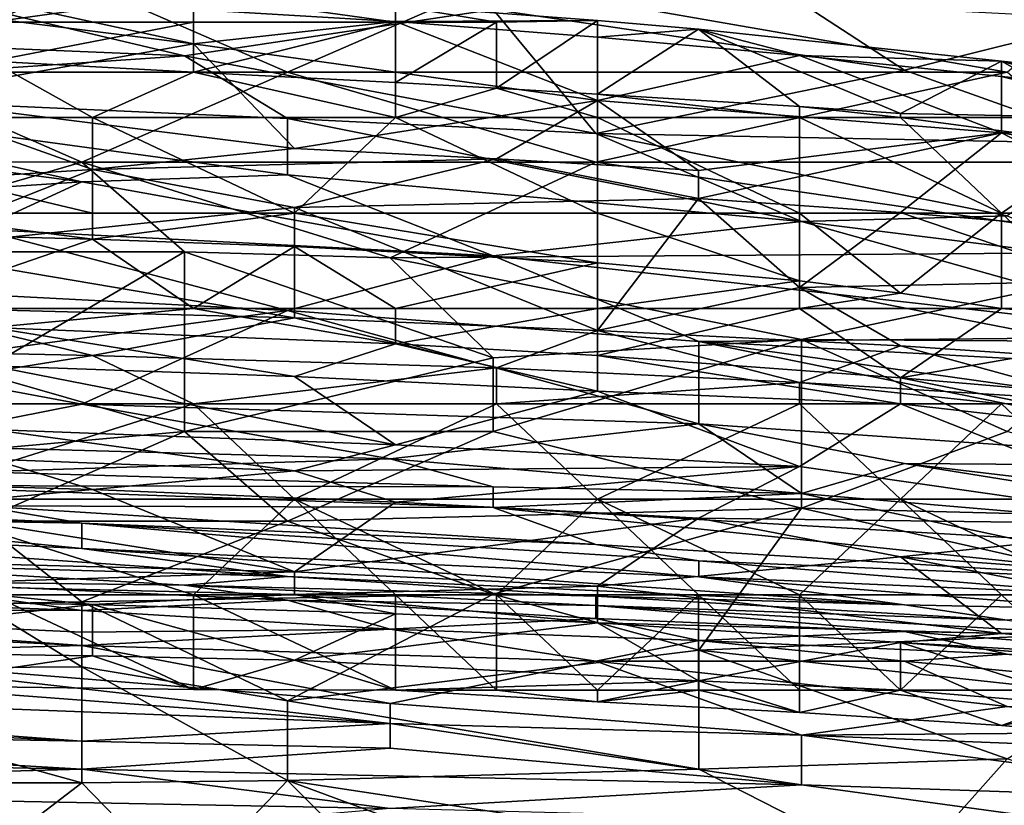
# Model space of a CAD drawing. Extents: x -161 to 11, y -10 to 160.
# Tile 345 of 499: x 0.6954 to 0.7382, y 0.2734 to 0.3076. Entities that reach past the tile are written whole.
import ezdxf

# ---------------------------------------------------------------- set-up
doc = ezdxf.new("R2010")
doc.units = 0
doc.header["$MEASUREMENT"] = 0
doc.layers.get('0').update_dxf_attribs({"linetype": 'CONTINUOUS'})

msp = doc.modelspace()

# ---------------------------------------------------------------- linework, layer by layer
for points in [[(0.698048, 0.309193, 0.740936), (0.684635, 0.313099, 0.742706), (0.689106, 0.305287, 0.73921)], [(0.680164, 0.306925, 0.522269), (0.680164, 0.311291, 0.5418), (0.702519, 0.30599, 0.522269)], [(0.702519, 0.30599, 0.522269), (0.680164, 0.311291, 0.5418), (0.715932, 0.308006, 0.533987)], [(0.689106, 0.305287, 0.73921), (0.70699, 0.305287, 0.738705), (0.698048, 0.309193, 0.740936)], [(0.702912, 0.308698, 0.221806), (0.694132, 0.307462, 0.219057), (0.689743, 0.309276, 0.221806)], [(0.70699, 0.305287, 0.738705), (0.715932, 0.309193, 0.740303), (0.698048, 0.309193, 0.740936)], [(0.70699, 0.305287, 0.738705), (0.738287, 0.305287, 0.737339), (0.715932, 0.309193, 0.740303)], [(0.715932, 0.309193, 0.740303), (0.738287, 0.305287, 0.737339), (0.742758, 0.309193, 0.739099)], [(0.702912, 0.306518, 0.22932), (0.685353, 0.308738, 0.225563), (0.689743, 0.304173, 0.236834)], [(0.685353, 0.308738, 0.225563), (0.702912, 0.306518, 0.22932), (0.694132, 0.308411, 0.225563)], [(0.694132, 0.307462, 0.219057), (0.702912, 0.308698, 0.221806), (0.702912, 0.307462, 0.219637)], [(0.702912, 0.308698, 0.221806), (0.711691, 0.308191, 0.221806), (0.711691, 0.307462, 0.220423)], [(0.702912, 0.307462, 0.219637), (0.702912, 0.308698, 0.221806), (0.711691, 0.307462, 0.220423)], [(0.702912, 0.306518, 0.22932), (0.702912, 0.308018, 0.225563), (0.694132, 0.308411, 0.225563)], [(0.715932, 0.308006, 0.533987), (0.729345, 0.308285, 0.537894), (0.733816, 0.305374, 0.526175)], [(0.729345, 0.308285, 0.537894), (0.742758, 0.307604, 0.537894), (0.733816, 0.305374, 0.526175)], [(0.715932, 0.308006, 0.533987), (0.720403, 0.302622, 0.51055), (0.702519, 0.30599, 0.522269)], [(0.711691, 0.307492, 0.225563), (0.711691, 0.308191, 0.221806), (0.702912, 0.308018, 0.225563)], [(0.702912, 0.308018, 0.225563), (0.702912, 0.306518, 0.22932), (0.711691, 0.307492, 0.225563)], [(0.711691, 0.308191, 0.221806), (0.711691, 0.307492, 0.225563), (0.72047, 0.307534, 0.221806)], [(0.716081, 0.307462, 0.220999), (0.711691, 0.308191, 0.221806), (0.72047, 0.307534, 0.221806)], [(0.716081, 0.307462, 0.220999), (0.711691, 0.307462, 0.220423), (0.711691, 0.308191, 0.221806)], [(0.715932, 0.308006, 0.533987), (0.733816, 0.305374, 0.526175), (0.720403, 0.302622, 0.51055)], [(0.702912, 0.307462, 0.219637), (0.694132, 0.305765, 0.218049), (0.694132, 0.307462, 0.219057)], [(0.702912, 0.307462, 0.219637), (0.702912, 0.30528, 0.218049), (0.694132, 0.305765, 0.218049)], [(0.711691, 0.307492, 0.225563), (0.702912, 0.306518, 0.22932), (0.72047, 0.304061, 0.233077)], [(0.711691, 0.307462, 0.220423), (0.702912, 0.30528, 0.218049), (0.702912, 0.307462, 0.219637)], [(0.711691, 0.307462, 0.220423), (0.711691, 0.304832, 0.218049), (0.702912, 0.30528, 0.218049)], [(0.711691, 0.307492, 0.225563), (0.72047, 0.306807, 0.225563), (0.72047, 0.307534, 0.221806)], [(0.711691, 0.307492, 0.225563), (0.72047, 0.304061, 0.233077), (0.72047, 0.306807, 0.225563)], [(0.711691, 0.304832, 0.218049), (0.711691, 0.307462, 0.220423), (0.716081, 0.307462, 0.220999)], [(0.711691, 0.304832, 0.218049), (0.716081, 0.307462, 0.220999), (0.716081, 0.304592, 0.218049)], [(0.716081, 0.307462, 0.220999), (0.72047, 0.307534, 0.221806), (0.716081, 0.304592, 0.218049)], [(0.716081, 0.304592, 0.218049), (0.72047, 0.307534, 0.221806), (0.72047, 0.304332, 0.218049)], [(0.72486, 0.307152, 0.221806), (0.72047, 0.307534, 0.221806), (0.72047, 0.306807, 0.225563)], [(0.72047, 0.307534, 0.221806), (0.72486, 0.307152, 0.221806), (0.72047, 0.304332, 0.218049)], [(0.742758, 0.307604, 0.537894), (0.742758, 0.302181, 0.514456), (0.733816, 0.305374, 0.526175)], [(0.72047, 0.304332, 0.218049), (0.72486, 0.307152, 0.221806), (0.72925, 0.303794, 0.218049)], [(0.72486, 0.307152, 0.221806), (0.72047, 0.306807, 0.225563), (0.72925, 0.306015, 0.225563)], [(0.738029, 0.305768, 0.221806), (0.72486, 0.307152, 0.221806), (0.72925, 0.306015, 0.225563)], [(0.733639, 0.303487, 0.218049), (0.72486, 0.307152, 0.221806), (0.738029, 0.305768, 0.221806)], [(0.72925, 0.303794, 0.218049), (0.72486, 0.307152, 0.221806), (0.733639, 0.303487, 0.218049)], [(0.680164, 0.304477, 0.51055), (0.680164, 0.306925, 0.522269), (0.702519, 0.30599, 0.522269)], [(0.707301, 0.301973, 0.240592), (0.702912, 0.306518, 0.22932), (0.689743, 0.304173, 0.236834)], [(0.702912, 0.306518, 0.22932), (0.707301, 0.301973, 0.240592), (0.72047, 0.304061, 0.233077)], [(0.72925, 0.306015, 0.225563), (0.72047, 0.306807, 0.225563), (0.72047, 0.304061, 0.233077)], [(0.680164, 0.304477, 0.51055), (0.702519, 0.30599, 0.522269), (0.70699, 0.303274, 0.51055)], [(0.694132, 0.305765, 0.218049), (0.698522, 0.303311, 0.217336), (0.680963, 0.303311, 0.217259)], [(0.694132, 0.305765, 0.218049), (0.702912, 0.30528, 0.218049), (0.698522, 0.303311, 0.217336)], [(0.720403, 0.302622, 0.51055), (0.70699, 0.303274, 0.51055), (0.702519, 0.30599, 0.522269)], [(0.738029, 0.302643, 0.233077), (0.72925, 0.306015, 0.225563), (0.72047, 0.304061, 0.233077)], [(0.738029, 0.302643, 0.233077), (0.738029, 0.305104, 0.225563), (0.72925, 0.306015, 0.225563)], [(0.72925, 0.306015, 0.225563), (0.738029, 0.305104, 0.225563), (0.738029, 0.305768, 0.221806)], [(0.742419, 0.303311, 0.218619), (0.733639, 0.303487, 0.218049), (0.738029, 0.305768, 0.221806)], [(0.746808, 0.304194, 0.225563), (0.746808, 0.304786, 0.221806), (0.738029, 0.305768, 0.221806)], [(0.738029, 0.305768, 0.221806), (0.746808, 0.304786, 0.221806), (0.746808, 0.303311, 0.219225)], [(0.742419, 0.303311, 0.218619), (0.738029, 0.305768, 0.221806), (0.746808, 0.303311, 0.219225)], [(0.738029, 0.305768, 0.221806), (0.738029, 0.305104, 0.225563), (0.746808, 0.304194, 0.225563)], [(0.698048, 0.30138, 0.736676), (0.689106, 0.305287, 0.73921), (0.671221, 0.301448, 0.737112)], [(0.698048, 0.30138, 0.736676), (0.70699, 0.305287, 0.738705), (0.689106, 0.305287, 0.73921)], [(0.720403, 0.30138, 0.735877), (0.70699, 0.305287, 0.738705), (0.698048, 0.30138, 0.736676)], [(0.698522, 0.303311, 0.217336), (0.702912, 0.30528, 0.218049), (0.711691, 0.303311, 0.217409)], [(0.702912, 0.30528, 0.218049), (0.711691, 0.304832, 0.218049), (0.711691, 0.303311, 0.217409)], [(0.738287, 0.305287, 0.737339), (0.70699, 0.305287, 0.738705), (0.720403, 0.30138, 0.735877)], [(0.733816, 0.305374, 0.526175), (0.742758, 0.302181, 0.514456), (0.720403, 0.302622, 0.51055)], [(0.742758, 0.30138, 0.734709), (0.738287, 0.305287, 0.737339), (0.720403, 0.30138, 0.735877)], [(0.711691, 0.303311, 0.217409), (0.711691, 0.304832, 0.218049), (0.716081, 0.304592, 0.218049)], [(0.738029, 0.305104, 0.225563), (0.746808, 0.302942, 0.22932), (0.746808, 0.304194, 0.225563)], [(0.738029, 0.305104, 0.225563), (0.738029, 0.302643, 0.233077), (0.746808, 0.302942, 0.22932)], [(0.671221, 0.304034, 0.506644), (0.680164, 0.304477, 0.51055), (0.698048, 0.300511, 0.494925)], [(0.70699, 0.303274, 0.51055), (0.70699, 0.300826, 0.498831), (0.680164, 0.304477, 0.51055)], [(0.70699, 0.300826, 0.498831), (0.698048, 0.300511, 0.494925), (0.680164, 0.304477, 0.51055)], [(0.716081, 0.304592, 0.218049), (0.72047, 0.303311, 0.217522), (0.711691, 0.303311, 0.217409)], [(0.716081, 0.304592, 0.218049), (0.72047, 0.304332, 0.218049), (0.72047, 0.303311, 0.217522)], [(0.684635, 0.299633, 0.487112), (0.671221, 0.304034, 0.506644), (0.698048, 0.300511, 0.494925)], [(0.698522, 0.301061, 0.244349), (0.689743, 0.304173, 0.236834), (0.685353, 0.300218, 0.248106)], [(0.689743, 0.304173, 0.236834), (0.698522, 0.301061, 0.244349), (0.707301, 0.301973, 0.240592)], [(0.716081, 0.301514, 0.240592), (0.72047, 0.304061, 0.233077), (0.707301, 0.301973, 0.240592)], [(0.716081, 0.301514, 0.240592), (0.72486, 0.301014, 0.240592), (0.72047, 0.304061, 0.233077)], [(0.72925, 0.303794, 0.218049), (0.72925, 0.303311, 0.217744), (0.72047, 0.304332, 0.218049)], [(0.72047, 0.303311, 0.217522), (0.72047, 0.304332, 0.218049), (0.72925, 0.303311, 0.217744)], [(0.72047, 0.304061, 0.233077), (0.72486, 0.301014, 0.240592), (0.738029, 0.302643, 0.233077)], [(0.733639, 0.303487, 0.218049), (0.733639, 0.303311, 0.217926), (0.72925, 0.303794, 0.218049)], [(0.733639, 0.303311, 0.217926), (0.72925, 0.303311, 0.217744), (0.72925, 0.303794, 0.218049)], [(0.680963, 0.303311, 0.217259), (0.698522, 0.303311, 0.217336), (0.698522, 0.299161, 0.217509)], [(0.689743, 0.299161, 0.217579), (0.680963, 0.303311, 0.217259), (0.698522, 0.299161, 0.217509)], [(0.711691, 0.303311, 0.217409), (0.707301, 0.299161, 0.217432), (0.698522, 0.303311, 0.217336)], [(0.707301, 0.299161, 0.217432), (0.698522, 0.299161, 0.217509), (0.698522, 0.303311, 0.217336)], [(0.70699, 0.303274, 0.51055), (0.720403, 0.302622, 0.51055), (0.729345, 0.29879, 0.494925)], [(0.70699, 0.300826, 0.498831), (0.70699, 0.303274, 0.51055), (0.729345, 0.29879, 0.494925)], [(0.707301, 0.299161, 0.217432), (0.711691, 0.303311, 0.217409), (0.72047, 0.299161, 0.217309)], [(0.711691, 0.303311, 0.217409), (0.72047, 0.303311, 0.217522), (0.72047, 0.299161, 0.217309)], [(0.72925, 0.303311, 0.217744), (0.72925, 0.299161, 0.21724), (0.72047, 0.303311, 0.217522)], [(0.72925, 0.299161, 0.21724), (0.72047, 0.299161, 0.217309), (0.72047, 0.303311, 0.217522)], [(0.72925, 0.303311, 0.217744), (0.733639, 0.303311, 0.217926), (0.738029, 0.299161, 0.21724)], [(0.738029, 0.299161, 0.21724), (0.72925, 0.299161, 0.21724), (0.72925, 0.303311, 0.217744)], [(0.733639, 0.303311, 0.217926), (0.733639, 0.303487, 0.218049), (0.742419, 0.303311, 0.218619)], [(0.742419, 0.303311, 0.218619), (0.742419, 0.302162, 0.218049), (0.733639, 0.303311, 0.217926)], [(0.733639, 0.303311, 0.217926), (0.742419, 0.302162, 0.218049), (0.738029, 0.299161, 0.21724)], [(0.746808, 0.302942, 0.22932), (0.738029, 0.302643, 0.233077), (0.755588, 0.299649, 0.236834)], [(0.720403, 0.302622, 0.51055), (0.742758, 0.302181, 0.514456), (0.738287, 0.299044, 0.498831)], [(0.729345, 0.29879, 0.494925), (0.720403, 0.302622, 0.51055), (0.738287, 0.299044, 0.498831)], [(0.72486, 0.29979, 0.244349), (0.733639, 0.299184, 0.244349), (0.738029, 0.302643, 0.233077)], [(0.738029, 0.302643, 0.233077), (0.72486, 0.301014, 0.240592), (0.72486, 0.29979, 0.244349)], [(0.746808, 0.298078, 0.244349), (0.738029, 0.302643, 0.233077), (0.733639, 0.299184, 0.244349)], [(0.755588, 0.299649, 0.236834), (0.738029, 0.302643, 0.233077), (0.746808, 0.298078, 0.244349)], [(0.707301, 0.301973, 0.240592), (0.698522, 0.301061, 0.244349), (0.716081, 0.301514, 0.240592)], [(0.738029, 0.299161, 0.21724), (0.742419, 0.302162, 0.218049), (0.742419, 0.299161, 0.217248)], [(0.684635, 0.297474, 0.73405), (0.698048, 0.30138, 0.736676), (0.671221, 0.301448, 0.737112)], [(0.702519, 0.297474, 0.733717), (0.698048, 0.30138, 0.736676), (0.684635, 0.297474, 0.73405)], [(0.711461, 0.297207, 0.733206), (0.720403, 0.30138, 0.735877), (0.698048, 0.30138, 0.736676)], [(0.698048, 0.30138, 0.736676), (0.702519, 0.297474, 0.733717), (0.711461, 0.297207, 0.733206)], [(0.716081, 0.301514, 0.240592), (0.698522, 0.301061, 0.244349), (0.707301, 0.299404, 0.248106)], [(0.716081, 0.301514, 0.240592), (0.707301, 0.299404, 0.248106), (0.72486, 0.29979, 0.244349)], [(0.747229, 0.297474, 0.731668), (0.720403, 0.30138, 0.735877), (0.711461, 0.297207, 0.733206)], [(0.72486, 0.29979, 0.244349), (0.72486, 0.301014, 0.240592), (0.716081, 0.301514, 0.240592)], [(0.747229, 0.297474, 0.731668), (0.742758, 0.30138, 0.734709), (0.720403, 0.30138, 0.735877)], [(0.685353, 0.300218, 0.248106), (0.689743, 0.29758, 0.25562), (0.698522, 0.301061, 0.244349)], [(0.707301, 0.299404, 0.248106), (0.698522, 0.301061, 0.244349), (0.689743, 0.29758, 0.25562)], [(0.698048, 0.300511, 0.494925), (0.693577, 0.298459, 0.483206), (0.684635, 0.299633, 0.487112)], [(0.693577, 0.298459, 0.483206), (0.698048, 0.300511, 0.494925), (0.715932, 0.297304, 0.483206)], [(0.698048, 0.300511, 0.494925), (0.70699, 0.300826, 0.498831), (0.715932, 0.297304, 0.483206)], [(0.729345, 0.29879, 0.494925), (0.715932, 0.297304, 0.483206), (0.70699, 0.300826, 0.498831)], [(0.707301, 0.299404, 0.248106), (0.72047, 0.294057, 0.263134), (0.72486, 0.29979, 0.244349)], [(0.72047, 0.294057, 0.263134), (0.72925, 0.295924, 0.25562), (0.72486, 0.29979, 0.244349)], [(0.72486, 0.29979, 0.244349), (0.72925, 0.295924, 0.25562), (0.733639, 0.299184, 0.244349)], [(0.689743, 0.29758, 0.25562), (0.707301, 0.2946, 0.263134), (0.707301, 0.299404, 0.248106)], [(0.707301, 0.2946, 0.263134), (0.72047, 0.294057, 0.263134), (0.707301, 0.299404, 0.248106)], [(0.698522, 0.299161, 0.217509), (0.698522, 0.298031, 0.218049), (0.689743, 0.299161, 0.217579)], [(0.698522, 0.298031, 0.218049), (0.689743, 0.298259, 0.218049), (0.689743, 0.299161, 0.217579)], [(0.698522, 0.298031, 0.218049), (0.707301, 0.299161, 0.217432), (0.707301, 0.29771, 0.218049)], [(0.707301, 0.299161, 0.217432), (0.698522, 0.298031, 0.218049), (0.698522, 0.299161, 0.217509)], [(0.72047, 0.299161, 0.217309), (0.72047, 0.297002, 0.218049), (0.707301, 0.299161, 0.217432)], [(0.72047, 0.297002, 0.218049), (0.707301, 0.29771, 0.218049), (0.707301, 0.299161, 0.217432)], [(0.72925, 0.299161, 0.21724), (0.72925, 0.296208, 0.218049), (0.72047, 0.299161, 0.217309)], [(0.72047, 0.297002, 0.218049), (0.72047, 0.299161, 0.217309), (0.72925, 0.296208, 0.218049)], [(0.742419, 0.296193, 0.251863), (0.733639, 0.299184, 0.244349), (0.72925, 0.295924, 0.25562)], [(0.738029, 0.299161, 0.21724), (0.733639, 0.295681, 0.218049), (0.72925, 0.299161, 0.21724)], [(0.72925, 0.296208, 0.218049), (0.72925, 0.299161, 0.21724), (0.733639, 0.295681, 0.218049)], [(0.729345, 0.29879, 0.494925), (0.738287, 0.299044, 0.498831), (0.742758, 0.29713, 0.491019)], [(0.733639, 0.299184, 0.244349), (0.742419, 0.296193, 0.251863), (0.746808, 0.298078, 0.244349)], [(0.738029, 0.299161, 0.21724), (0.738029, 0.295011, 0.218008), (0.733639, 0.295681, 0.218049)], [(0.742419, 0.299161, 0.217248), (0.742419, 0.295011, 0.217806), (0.738029, 0.299161, 0.21724)], [(0.742419, 0.295011, 0.217806), (0.738029, 0.295011, 0.218008), (0.738029, 0.299161, 0.21724)], [(0.693577, 0.298459, 0.483206), (0.70699, 0.294923, 0.467581), (0.689106, 0.295845, 0.467581)], [(0.715932, 0.297304, 0.483206), (0.70699, 0.294923, 0.467581), (0.693577, 0.298459, 0.483206)], [(0.715932, 0.297304, 0.483206), (0.729345, 0.29879, 0.494925), (0.747229, 0.293786, 0.475394)], [(0.729345, 0.29879, 0.494925), (0.742758, 0.29713, 0.491019), (0.747229, 0.293786, 0.475394)], [(0.689743, 0.295011, 0.220808), (0.689743, 0.298259, 0.218049), (0.698522, 0.298031, 0.218049)], [(0.689743, 0.295011, 0.220808), (0.698522, 0.298031, 0.218049), (0.702912, 0.295011, 0.220223)], [(0.707301, 0.29771, 0.218049), (0.702912, 0.295011, 0.220223), (0.698522, 0.298031, 0.218049)], [(0.707301, 0.2946, 0.263134), (0.689743, 0.29758, 0.25562), (0.689743, 0.295069, 0.263134)], [(0.702912, 0.295011, 0.220223), (0.707301, 0.29771, 0.218049), (0.711691, 0.295011, 0.219695)], [(0.72047, 0.297002, 0.218049), (0.711691, 0.295011, 0.219695), (0.707301, 0.29771, 0.218049)], [(0.693577, 0.292223, 0.7293), (0.702519, 0.297474, 0.733717), (0.684635, 0.297474, 0.73405)], [(0.702519, 0.289662, 0.726503), (0.702519, 0.297474, 0.733717), (0.693577, 0.292223, 0.7293)], [(0.715932, 0.292871, 0.7293), (0.711461, 0.297207, 0.733206), (0.702519, 0.297474, 0.733717)], [(0.702519, 0.297474, 0.733717), (0.702519, 0.289662, 0.726503), (0.715932, 0.292871, 0.7293)], [(0.70699, 0.294923, 0.467581), (0.715932, 0.297304, 0.483206), (0.724874, 0.293568, 0.465488)], [(0.729345, 0.293659, 0.7293), (0.747229, 0.297474, 0.731668), (0.711461, 0.297207, 0.733206)], [(0.711461, 0.297207, 0.733206), (0.715932, 0.292871, 0.7293), (0.729345, 0.293659, 0.7293)], [(0.724874, 0.293568, 0.465488), (0.715932, 0.297304, 0.483206), (0.747229, 0.293786, 0.475394)], [(0.729345, 0.293659, 0.7293), (0.742758, 0.293568, 0.728556), (0.747229, 0.297474, 0.731668)], [(0.72047, 0.297002, 0.218049), (0.72047, 0.295011, 0.219125), (0.711691, 0.295011, 0.219695)], [(0.72047, 0.295011, 0.219125), (0.72047, 0.297002, 0.218049), (0.72925, 0.296208, 0.218049)], [(0.70699, 0.294923, 0.467581), (0.689106, 0.292517, 0.44805), (0.689106, 0.295845, 0.467581)], [(0.72925, 0.296208, 0.218049), (0.72925, 0.295011, 0.218532), (0.72047, 0.295011, 0.219125)], [(0.72047, 0.294057, 0.263134), (0.733639, 0.293389, 0.263134), (0.72925, 0.295924, 0.25562)], [(0.733639, 0.295681, 0.218049), (0.72925, 0.295011, 0.218532), (0.72925, 0.296208, 0.218049)], [(0.72925, 0.295924, 0.25562), (0.746808, 0.292502, 0.263134), (0.742419, 0.296193, 0.251863)], [(0.72925, 0.295924, 0.25562), (0.733639, 0.293389, 0.263134), (0.746808, 0.292502, 0.263134)], [(0.733639, 0.295681, 0.218049), (0.738029, 0.295011, 0.218008), (0.72925, 0.295011, 0.218532)], [(0.689743, 0.295069, 0.263134), (0.685353, 0.293238, 0.266891), (0.698522, 0.292969, 0.266891)], [(0.689743, 0.295069, 0.263134), (0.698522, 0.292969, 0.266891), (0.707301, 0.2946, 0.263134)], [(0.694132, 0.29419, 0.221806), (0.689743, 0.295011, 0.220808), (0.702912, 0.295011, 0.220223)], [(0.711691, 0.293479, 0.221806), (0.694132, 0.29419, 0.221806), (0.702912, 0.295011, 0.220223)], [(0.702912, 0.295011, 0.220223), (0.711691, 0.295011, 0.219695), (0.711691, 0.293479, 0.221806)], [(0.72047, 0.295011, 0.219125), (0.72047, 0.292971, 0.221806), (0.711691, 0.293479, 0.221806)], [(0.711691, 0.293479, 0.221806), (0.711691, 0.295011, 0.219695), (0.72047, 0.295011, 0.219125)], [(0.72925, 0.295011, 0.218532), (0.733639, 0.291989, 0.221806), (0.72047, 0.292971, 0.221806)], [(0.72047, 0.292971, 0.221806), (0.72047, 0.295011, 0.219125), (0.72925, 0.295011, 0.218532)], [(0.738029, 0.295011, 0.218008), (0.733639, 0.291989, 0.221806), (0.72925, 0.295011, 0.218532)], [(0.733639, 0.291989, 0.221806), (0.738029, 0.295011, 0.218008), (0.746808, 0.294291, 0.218049)], [(0.746808, 0.294291, 0.218049), (0.738029, 0.295011, 0.218008), (0.742419, 0.295011, 0.217806)], [(0.70699, 0.294923, 0.467581), (0.698048, 0.29085, 0.440237), (0.689106, 0.292517, 0.44805)], [(0.698048, 0.29085, 0.440237), (0.70699, 0.294923, 0.467581), (0.724874, 0.289995, 0.444144)], [(0.716081, 0.292435, 0.266891), (0.707301, 0.2946, 0.263134), (0.698522, 0.292969, 0.266891)], [(0.70699, 0.294923, 0.467581), (0.724874, 0.293568, 0.465488), (0.724874, 0.289995, 0.444144)], [(0.707301, 0.2946, 0.263134), (0.716081, 0.292435, 0.266891), (0.72047, 0.294057, 0.263134)], [(0.707301, 0.292055, 0.225563), (0.694132, 0.29419, 0.221806), (0.711691, 0.293479, 0.221806)], [(0.694132, 0.292515, 0.225563), (0.694132, 0.29419, 0.221806), (0.707301, 0.292055, 0.225563)], [(0.733639, 0.291989, 0.221806), (0.746808, 0.294291, 0.218049), (0.746808, 0.290861, 0.221546)], [(0.72047, 0.294057, 0.263134), (0.716081, 0.292435, 0.266891), (0.72925, 0.291789, 0.266891)], [(0.733639, 0.293389, 0.263134), (0.72047, 0.294057, 0.263134), (0.72925, 0.291789, 0.266891)], [(0.724874, 0.293568, 0.465488), (0.747229, 0.293786, 0.475394), (0.747229, 0.292354, 0.467581)], [(0.685353, 0.293238, 0.266891), (0.685353, 0.290861, 0.269003), (0.698522, 0.292969, 0.266891)], [(0.707301, 0.292055, 0.225563), (0.711691, 0.293479, 0.221806), (0.72047, 0.291409, 0.225563)], [(0.711691, 0.293479, 0.221806), (0.72047, 0.292971, 0.221806), (0.72047, 0.291409, 0.225563)], [(0.729345, 0.286328, 0.721487), (0.729345, 0.293659, 0.7293), (0.715932, 0.289662, 0.726054)], [(0.729345, 0.293659, 0.7293), (0.715932, 0.292871, 0.7293), (0.715932, 0.289662, 0.726054)], [(0.724874, 0.289995, 0.444144), (0.724874, 0.293568, 0.465488), (0.7517, 0.288131, 0.444144)], [(0.747229, 0.292354, 0.467581), (0.760642, 0.28855, 0.451956), (0.724874, 0.293568, 0.465488)], [(0.7517, 0.288131, 0.444144), (0.724874, 0.293568, 0.465488), (0.760642, 0.28855, 0.451956)], [(0.733639, 0.293389, 0.263134), (0.72925, 0.291789, 0.266891), (0.742419, 0.290982, 0.266891)], [(0.729345, 0.293659, 0.7293), (0.729345, 0.286328, 0.721487), (0.738287, 0.289662, 0.724746)], [(0.729345, 0.293659, 0.7293), (0.738287, 0.289662, 0.724746), (0.742758, 0.293568, 0.728556)], [(0.733639, 0.293389, 0.263134), (0.742419, 0.290982, 0.266891), (0.746808, 0.292502, 0.263134)], [(0.685353, 0.290861, 0.269003), (0.702912, 0.290861, 0.268745), (0.698522, 0.292969, 0.266891)], [(0.702912, 0.290861, 0.268745), (0.716081, 0.292435, 0.266891), (0.698522, 0.292969, 0.266891)], [(0.702519, 0.289662, 0.726503), (0.715932, 0.289662, 0.726054), (0.715932, 0.292871, 0.7293)], [(0.733639, 0.291989, 0.221806), (0.733639, 0.290861, 0.224684), (0.72047, 0.292971, 0.221806)], [(0.72047, 0.291409, 0.225563), (0.72047, 0.292971, 0.221806), (0.733639, 0.290861, 0.224684)], [(0.689106, 0.292517, 0.44805), (0.698048, 0.29085, 0.440237), (0.689106, 0.289074, 0.424612)], [(0.694132, 0.292515, 0.225563), (0.707301, 0.292055, 0.225563), (0.711691, 0.289076, 0.233077)], [(0.711691, 0.289076, 0.233077), (0.694132, 0.28975, 0.233077), (0.694132, 0.292515, 0.225563)], [(0.702912, 0.290861, 0.268745), (0.716081, 0.290861, 0.268455), (0.716081, 0.292435, 0.266891)], [(0.72925, 0.291789, 0.266891), (0.716081, 0.292435, 0.266891), (0.716081, 0.290861, 0.268455)], [(0.702519, 0.289662, 0.726503), (0.693577, 0.292223, 0.7293), (0.689106, 0.288464, 0.725394)], [(0.72047, 0.291409, 0.225563), (0.711691, 0.289076, 0.233077), (0.707301, 0.292055, 0.225563)], [(0.746808, 0.290861, 0.221546), (0.746808, 0.289377, 0.225563), (0.733639, 0.291989, 0.221806)], [(0.733639, 0.290861, 0.224684), (0.733639, 0.291989, 0.221806), (0.746808, 0.289377, 0.225563)], [(0.72925, 0.290861, 0.267876), (0.72925, 0.291789, 0.266891), (0.716081, 0.290861, 0.268455)], [(0.738029, 0.290861, 0.267344), (0.72925, 0.291789, 0.266891), (0.72925, 0.290861, 0.267876)], [(0.738029, 0.290861, 0.267344), (0.742419, 0.290982, 0.266891), (0.72925, 0.291789, 0.266891)], [(0.711691, 0.289076, 0.233077), (0.72047, 0.291409, 0.225563), (0.72925, 0.288132, 0.233077)], [(0.733639, 0.290861, 0.224684), (0.72925, 0.288132, 0.233077), (0.72047, 0.291409, 0.225563)], [(0.685353, 0.290861, 0.269003), (0.689743, 0.286711, 0.270593), (0.702912, 0.290861, 0.268745)], [(0.689106, 0.289074, 0.424612), (0.698048, 0.29085, 0.440237), (0.711461, 0.288478, 0.428519)], [(0.707301, 0.286711, 0.270544), (0.702912, 0.290861, 0.268745), (0.689743, 0.286711, 0.270593)], [(0.724874, 0.289995, 0.444144), (0.711461, 0.288478, 0.428519), (0.698048, 0.29085, 0.440237)], [(0.702912, 0.290861, 0.268745), (0.707301, 0.286711, 0.270544), (0.716081, 0.290861, 0.268455)], [(0.72047, 0.286711, 0.270457), (0.716081, 0.290861, 0.268455), (0.707301, 0.286711, 0.270544)], [(0.716081, 0.290861, 0.268455), (0.72047, 0.286711, 0.270457), (0.72925, 0.290861, 0.267876)], [(0.72047, 0.286711, 0.270457), (0.733639, 0.286711, 0.270161), (0.72925, 0.290861, 0.267876)], [(0.72925, 0.288132, 0.233077), (0.733639, 0.290861, 0.224684), (0.746808, 0.285617, 0.236834)], [(0.72925, 0.290861, 0.267876), (0.733639, 0.286711, 0.270161), (0.738029, 0.290861, 0.267344)], [(0.746808, 0.289377, 0.225563), (0.746808, 0.285617, 0.236834), (0.733639, 0.290861, 0.224684)], [(0.738029, 0.290861, 0.267344), (0.733639, 0.286711, 0.270161), (0.742419, 0.286711, 0.269862)], [(0.738029, 0.290861, 0.267344), (0.742419, 0.286711, 0.269862), (0.742419, 0.290982, 0.266891)], [(0.711461, 0.288478, 0.428519), (0.724874, 0.289995, 0.444144), (0.729345, 0.286961, 0.424612)], [(0.7517, 0.288131, 0.444144), (0.733816, 0.288269, 0.436331), (0.724874, 0.289995, 0.444144)], [(0.733816, 0.288269, 0.436331), (0.729345, 0.286961, 0.424612), (0.724874, 0.289995, 0.444144)], [(0.689106, 0.288464, 0.725394), (0.693577, 0.285755, 0.722207), (0.702519, 0.289662, 0.726503)], [(0.693577, 0.285755, 0.722207), (0.70699, 0.285755, 0.721945), (0.702519, 0.289662, 0.726503)], [(0.707301, 0.287951, 0.236834), (0.694132, 0.28975, 0.233077), (0.711691, 0.289076, 0.233077)], [(0.694132, 0.28846, 0.236834), (0.694132, 0.28975, 0.233077), (0.707301, 0.287951, 0.236834)], [(0.715932, 0.289662, 0.726054), (0.702519, 0.289662, 0.726503), (0.70699, 0.285755, 0.721945)], [(0.729345, 0.286328, 0.721487), (0.715932, 0.289662, 0.726054), (0.70699, 0.285755, 0.721945)], [(0.738287, 0.289662, 0.724746), (0.729345, 0.286328, 0.721487), (0.7517, 0.285755, 0.719358)], [(0.711461, 0.288478, 0.428519), (0.693577, 0.287912, 0.4168), (0.689106, 0.289074, 0.424612)], [(0.707301, 0.287951, 0.236834), (0.711691, 0.289076, 0.233077), (0.72925, 0.288132, 0.233077)], [(0.680963, 0.287638, 0.240592), (0.694132, 0.28846, 0.236834), (0.698522, 0.287134, 0.240592)], [(0.693577, 0.287912, 0.4168), (0.711461, 0.288478, 0.428519), (0.715932, 0.287255, 0.420706)], [(0.698522, 0.287134, 0.240592), (0.694132, 0.28846, 0.236834), (0.707301, 0.287951, 0.236834)], [(0.72925, 0.288132, 0.233077), (0.711691, 0.286583, 0.240592), (0.707301, 0.287951, 0.236834)], [(0.729345, 0.286961, 0.424612), (0.715932, 0.287255, 0.420706), (0.711461, 0.288478, 0.428519)], [(0.72925, 0.288132, 0.233077), (0.72486, 0.285898, 0.240592), (0.711691, 0.286583, 0.240592)], [(0.72486, 0.285898, 0.240592), (0.72925, 0.288132, 0.233077), (0.746808, 0.285617, 0.236834)], [(0.729345, 0.286961, 0.424612), (0.733816, 0.288269, 0.436331), (0.756171, 0.284672, 0.420706)], [(0.733816, 0.288269, 0.436331), (0.7517, 0.288131, 0.444144), (0.756171, 0.285615, 0.428519)], [(0.756171, 0.285615, 0.428519), (0.756171, 0.284672, 0.420706), (0.733816, 0.288269, 0.436331)], [(0.689106, 0.287308, 0.408987), (0.693577, 0.287912, 0.4168), (0.715932, 0.287255, 0.420706)], [(0.698522, 0.287134, 0.240592), (0.707301, 0.287951, 0.236834), (0.711691, 0.286583, 0.240592)], [(0.689743, 0.286324, 0.244349), (0.680963, 0.287638, 0.240592), (0.698522, 0.287134, 0.240592)], [(0.689106, 0.287308, 0.408987), (0.715932, 0.287255, 0.420706), (0.715932, 0.286355, 0.412894)], [(0.715932, 0.286355, 0.412894), (0.693577, 0.286423, 0.401175), (0.689106, 0.287308, 0.408987)], [(0.715932, 0.286355, 0.412894), (0.715932, 0.287255, 0.420706), (0.729345, 0.286961, 0.424612)], [(0.689743, 0.286324, 0.244349), (0.698522, 0.287134, 0.240592), (0.707301, 0.283553, 0.251863)], [(0.711691, 0.286583, 0.240592), (0.707301, 0.283553, 0.251863), (0.698522, 0.287134, 0.240592)], [(0.715932, 0.286355, 0.412894), (0.729345, 0.286961, 0.424612), (0.738287, 0.285057, 0.412894)], [(0.738287, 0.285057, 0.412894), (0.729345, 0.286961, 0.424612), (0.756171, 0.284672, 0.420706)], [(0.693577, 0.286423, 0.401175), (0.698048, 0.285679, 0.393362), (0.675692, 0.286722, 0.393362)], [(0.684635, 0.2859, 0.38555), (0.675692, 0.286722, 0.393362), (0.698048, 0.285679, 0.393362)], [(0.694132, 0.282561, 0.270111), (0.702912, 0.282561, 0.270201), (0.689743, 0.286711, 0.270593)], [(0.689743, 0.286711, 0.270593), (0.702912, 0.282561, 0.270201), (0.707301, 0.286711, 0.270544)], [(0.693577, 0.286423, 0.401175), (0.715932, 0.286355, 0.412894), (0.720403, 0.284744, 0.397269)], [(0.720403, 0.284744, 0.397269), (0.698048, 0.285679, 0.393362), (0.693577, 0.286423, 0.401175)], [(0.711691, 0.282561, 0.27034), (0.707301, 0.286711, 0.270544), (0.702912, 0.282561, 0.270201)], [(0.707301, 0.286711, 0.270544), (0.716081, 0.282561, 0.270377), (0.72047, 0.286711, 0.270457)], [(0.707301, 0.286711, 0.270544), (0.711691, 0.282561, 0.27034), (0.716081, 0.282561, 0.270377)], [(0.707301, 0.283553, 0.251863), (0.711691, 0.286583, 0.240592), (0.72486, 0.285898, 0.240592)], [(0.72486, 0.282561, 0.270463), (0.72047, 0.286711, 0.270457), (0.716081, 0.282561, 0.270377)], [(0.72925, 0.282561, 0.270514), (0.733639, 0.286711, 0.270161), (0.72047, 0.286711, 0.270457)], [(0.72925, 0.282561, 0.270514), (0.72047, 0.286711, 0.270457), (0.72486, 0.282561, 0.270463)], [(0.72925, 0.282561, 0.270514), (0.738029, 0.282561, 0.270514), (0.733639, 0.286711, 0.270161)], [(0.738029, 0.282561, 0.270514), (0.742419, 0.282561, 0.270519), (0.733639, 0.286711, 0.270161)], [(0.742419, 0.282561, 0.270519), (0.742419, 0.286711, 0.269862), (0.733639, 0.286711, 0.270161)], [(0.689743, 0.284005, 0.251863), (0.689743, 0.286324, 0.244349), (0.707301, 0.283553, 0.251863)], [(0.70699, 0.285755, 0.721945), (0.715932, 0.282579, 0.717581), (0.729345, 0.286328, 0.721487)], [(0.720403, 0.284744, 0.397269), (0.715932, 0.286355, 0.412894), (0.747229, 0.283092, 0.397269)], [(0.738287, 0.285057, 0.412894), (0.747229, 0.283092, 0.397269), (0.715932, 0.286355, 0.412894)], [(0.724874, 0.280155, 0.713675), (0.729345, 0.286328, 0.721487), (0.715932, 0.282579, 0.717581)], [(0.729345, 0.286328, 0.721487), (0.724874, 0.280155, 0.713675), (0.7517, 0.281285, 0.713675)], [(0.729345, 0.286328, 0.721487), (0.7517, 0.281285, 0.713675), (0.7517, 0.285755, 0.719358)], [(0.671221, 0.285852, 0.373831), (0.684635, 0.2859, 0.38555), (0.698048, 0.284568, 0.369925)], [(0.684635, 0.284005, 0.346487), (0.671221, 0.285852, 0.373831), (0.70699, 0.283359, 0.350394)], [(0.671221, 0.285852, 0.373831), (0.698048, 0.284568, 0.369925), (0.70699, 0.283359, 0.350394)], [(0.698048, 0.285679, 0.393362), (0.698048, 0.284568, 0.369925), (0.684635, 0.2859, 0.38555)], [(0.693577, 0.285755, 0.722207), (0.698048, 0.282259, 0.717581), (0.70699, 0.285755, 0.721945)], [(0.698048, 0.282259, 0.717581), (0.693577, 0.285755, 0.722207), (0.693577, 0.282164, 0.717581)], [(0.70699, 0.285755, 0.721945), (0.698048, 0.282259, 0.717581), (0.715932, 0.282579, 0.717581)], [(0.724874, 0.284036, 0.389456), (0.724874, 0.283345, 0.373831), (0.698048, 0.285679, 0.393362)], [(0.698048, 0.285679, 0.393362), (0.724874, 0.283345, 0.373831), (0.698048, 0.284568, 0.369925)], [(0.698048, 0.285679, 0.393362), (0.720403, 0.284744, 0.397269), (0.724874, 0.284036, 0.389456)], [(0.72486, 0.285898, 0.240592), (0.72047, 0.282934, 0.251863), (0.707301, 0.283553, 0.251863)], [(0.72047, 0.282934, 0.251863), (0.72486, 0.285898, 0.240592), (0.733639, 0.284208, 0.244349)], [(0.733639, 0.284208, 0.244349), (0.72486, 0.285898, 0.240592), (0.746808, 0.285617, 0.236834)], [(0.733639, 0.284208, 0.244349), (0.746808, 0.285617, 0.236834), (0.751198, 0.282919, 0.244349)], [(0.747229, 0.283092, 0.397269), (0.724874, 0.284036, 0.389456), (0.720403, 0.284744, 0.397269)], [(0.733816, 0.282123, 0.350394), (0.70699, 0.283359, 0.350394), (0.698048, 0.284568, 0.369925)], [(0.724874, 0.283345, 0.373831), (0.733816, 0.282123, 0.350394), (0.698048, 0.284568, 0.369925)], [(0.70699, 0.283359, 0.350394), (0.702519, 0.282978, 0.338675), (0.684635, 0.284005, 0.346487)], [(0.689106, 0.283158, 0.334769), (0.684635, 0.284005, 0.346487), (0.702519, 0.282978, 0.338675)], [(0.689743, 0.282987, 0.25562), (0.689743, 0.284005, 0.251863), (0.707301, 0.283553, 0.251863)], [(0.72047, 0.282934, 0.251863), (0.733639, 0.284208, 0.244349), (0.738029, 0.280877, 0.25562)], [(0.742758, 0.282571, 0.381644), (0.724874, 0.283345, 0.373831), (0.724874, 0.284036, 0.389456)], [(0.742758, 0.282571, 0.381644), (0.724874, 0.284036, 0.389456), (0.747229, 0.283092, 0.397269)], [(0.751198, 0.282919, 0.244349), (0.751198, 0.280784, 0.251863), (0.733639, 0.284208, 0.244349)], [(0.751198, 0.280784, 0.251863), (0.738029, 0.280877, 0.25562), (0.733639, 0.284208, 0.244349)], [(0.689743, 0.282987, 0.25562), (0.707301, 0.283553, 0.251863), (0.707301, 0.282576, 0.25562)], [(0.707301, 0.282576, 0.25562), (0.707301, 0.283553, 0.251863), (0.72047, 0.282934, 0.251863)], [(0.689106, 0.283158, 0.334769), (0.698048, 0.281878, 0.32305), (0.671221, 0.282902, 0.326956)], [(0.698522, 0.282139, 0.259377), (0.672184, 0.282561, 0.259301), (0.689743, 0.282987, 0.25562)], [(0.702519, 0.282978, 0.338675), (0.70699, 0.28232, 0.330862), (0.689106, 0.283158, 0.334769)], [(0.698048, 0.281878, 0.32305), (0.689106, 0.283158, 0.334769), (0.70699, 0.28232, 0.330862)], [(0.698522, 0.282139, 0.259377), (0.689743, 0.282987, 0.25562), (0.707301, 0.282576, 0.25562)], [(0.702519, 0.282978, 0.338675), (0.70699, 0.283359, 0.350394), (0.720403, 0.282494, 0.342581)], [(0.720403, 0.282494, 0.342581), (0.720403, 0.282099, 0.334769), (0.702519, 0.282978, 0.338675)], [(0.720403, 0.282099, 0.334769), (0.70699, 0.28232, 0.330862), (0.702519, 0.282978, 0.338675)], [(0.733816, 0.282123, 0.350394), (0.720403, 0.282494, 0.342581), (0.70699, 0.283359, 0.350394)], [(0.742758, 0.281928, 0.362112), (0.724874, 0.283345, 0.373831), (0.742758, 0.282571, 0.381644)], [(0.724874, 0.283345, 0.373831), (0.742758, 0.281928, 0.362112), (0.733816, 0.282123, 0.350394)], [(0.675692, 0.281961, 0.319144), (0.671221, 0.282902, 0.326956), (0.698048, 0.281878, 0.32305)], [(0.698522, 0.282139, 0.259377), (0.680963, 0.280145, 0.263134), (0.672184, 0.282561, 0.259301)], [(0.702912, 0.278434, 0.266891), (0.694132, 0.282561, 0.270111), (0.689743, 0.27862, 0.266891)], [(0.702912, 0.278434, 0.266891), (0.702912, 0.282561, 0.270201), (0.694132, 0.282561, 0.270111)], [(0.698048, 0.282259, 0.717581), (0.70699, 0.277943, 0.711297), (0.715932, 0.282579, 0.717581)], [(0.711691, 0.281735, 0.259377), (0.698522, 0.282139, 0.259377), (0.707301, 0.282576, 0.25562)], [(0.711691, 0.278411, 0.26719), (0.711691, 0.282561, 0.27034), (0.702912, 0.282561, 0.270201)], [(0.702912, 0.282561, 0.270201), (0.702912, 0.278434, 0.266891), (0.711691, 0.278411, 0.26719)], [(0.724874, 0.280155, 0.713675), (0.715932, 0.282579, 0.717581), (0.70699, 0.277943, 0.711297)], [(0.707301, 0.282576, 0.25562), (0.72047, 0.282934, 0.251863), (0.72047, 0.281344, 0.259377)], [(0.711691, 0.281735, 0.259377), (0.707301, 0.282576, 0.25562), (0.72047, 0.281344, 0.259377)], [(0.716081, 0.278411, 0.267422), (0.711691, 0.282561, 0.27034), (0.711691, 0.278411, 0.26719)], [(0.716081, 0.282561, 0.270377), (0.711691, 0.282561, 0.27034), (0.716081, 0.278411, 0.267422)], [(0.72486, 0.282561, 0.270463), (0.716081, 0.282561, 0.270377), (0.72047, 0.278411, 0.267608)], [(0.72047, 0.278411, 0.267608), (0.716081, 0.282561, 0.270377), (0.716081, 0.278411, 0.267422)], [(0.72047, 0.281344, 0.259377), (0.72047, 0.282934, 0.251863), (0.738029, 0.280877, 0.25562)], [(0.72486, 0.282561, 0.270463), (0.72047, 0.278411, 0.267608), (0.72486, 0.278411, 0.267891)], [(0.72925, 0.282561, 0.270514), (0.72486, 0.282561, 0.270463), (0.72925, 0.278411, 0.268154)], [(0.72486, 0.282561, 0.270463), (0.72486, 0.278411, 0.267891), (0.72925, 0.278411, 0.268154)], [(0.738029, 0.282561, 0.270514), (0.72925, 0.282561, 0.270514), (0.733639, 0.278411, 0.268421)], [(0.733639, 0.278411, 0.268421), (0.72925, 0.282561, 0.270514), (0.72925, 0.278411, 0.268154)], [(0.738029, 0.282561, 0.270514), (0.733639, 0.278411, 0.268421), (0.742419, 0.278411, 0.26897)], [(0.738029, 0.282561, 0.270514), (0.742419, 0.278411, 0.26897), (0.742419, 0.282561, 0.270519)], [(0.698048, 0.279425, 0.713675), (0.693577, 0.282164, 0.717581), (0.680164, 0.279313, 0.713675)], [(0.680963, 0.280145, 0.263134), (0.698522, 0.282139, 0.259377), (0.698522, 0.279909, 0.263134)], [(0.693577, 0.282164, 0.717581), (0.698048, 0.279425, 0.713675), (0.698048, 0.282259, 0.717581)], [(0.698048, 0.281878, 0.32305), (0.70699, 0.28232, 0.330862), (0.711461, 0.28106, 0.319144)], [(0.698048, 0.282259, 0.717581), (0.698048, 0.279425, 0.713675), (0.70699, 0.277943, 0.711297)], [(0.707301, 0.279709, 0.263134), (0.698522, 0.282139, 0.259377), (0.711691, 0.281735, 0.259377)], [(0.698522, 0.279909, 0.263134), (0.698522, 0.282139, 0.259377), (0.707301, 0.279709, 0.263134)], [(0.70699, 0.28232, 0.330862), (0.720403, 0.282099, 0.334769), (0.720403, 0.281529, 0.326956)], [(0.711461, 0.28106, 0.319144), (0.70699, 0.28232, 0.330862), (0.720403, 0.281529, 0.326956)], [(0.733816, 0.282123, 0.350394), (0.738287, 0.281459, 0.338675), (0.720403, 0.282494, 0.342581)], [(0.720403, 0.282099, 0.334769), (0.720403, 0.282494, 0.342581), (0.738287, 0.281459, 0.338675)], [(0.733816, 0.282123, 0.350394), (0.742758, 0.281928, 0.362112), (0.738287, 0.281459, 0.338675)], [(0.675692, 0.281961, 0.319144), (0.698048, 0.281878, 0.32305), (0.698048, 0.280935, 0.315237)], [(0.675692, 0.281961, 0.319144), (0.698048, 0.280935, 0.315237), (0.698048, 0.280351, 0.311331)], [(0.698048, 0.280351, 0.311331), (0.675692, 0.281435, 0.315237), (0.675692, 0.281961, 0.319144)], [(0.698048, 0.280935, 0.315237), (0.698048, 0.281878, 0.32305), (0.711461, 0.28106, 0.319144)], [(0.707301, 0.279709, 0.263134), (0.711691, 0.281735, 0.259377), (0.72047, 0.281344, 0.259377)], [(0.738287, 0.281459, 0.338675), (0.742758, 0.2808, 0.330862), (0.720403, 0.282099, 0.334769)], [(0.733816, 0.280957, 0.326956), (0.720403, 0.282099, 0.334769), (0.742758, 0.2808, 0.330862)], [(0.720403, 0.281529, 0.326956), (0.720403, 0.282099, 0.334769), (0.733816, 0.280957, 0.326956)], [(0.684635, 0.279987, 0.307425), (0.675692, 0.281435, 0.315237), (0.698048, 0.280351, 0.311331)], [(0.707301, 0.279709, 0.263134), (0.72047, 0.281344, 0.259377), (0.72486, 0.278821, 0.263134)], [(0.711461, 0.28106, 0.319144), (0.720403, 0.281529, 0.326956), (0.724874, 0.280567, 0.319144)], [(0.733816, 0.280957, 0.326956), (0.724874, 0.280567, 0.319144), (0.720403, 0.281529, 0.326956)], [(0.733639, 0.280486, 0.259377), (0.72486, 0.278821, 0.263134), (0.72047, 0.281344, 0.259377)], [(0.738029, 0.280877, 0.25562), (0.733639, 0.280486, 0.259377), (0.72047, 0.281344, 0.259377)], [(0.7517, 0.281285, 0.713675), (0.724874, 0.280155, 0.713675), (0.742758, 0.278202, 0.709769)], [(0.698048, 0.280351, 0.311331), (0.698048, 0.280935, 0.315237), (0.711461, 0.28106, 0.319144)], [(0.698048, 0.280351, 0.311331), (0.711461, 0.28106, 0.319144), (0.720403, 0.279669, 0.311331)], [(0.724874, 0.280567, 0.319144), (0.720403, 0.279669, 0.311331), (0.711461, 0.28106, 0.319144)], [(0.733816, 0.280957, 0.326956), (0.738287, 0.279971, 0.319144), (0.724874, 0.280567, 0.319144)], [(0.733639, 0.280486, 0.259377), (0.738029, 0.280877, 0.25562), (0.764367, 0.278704, 0.25562)], [(0.742758, 0.2808, 0.330862), (0.747229, 0.279911, 0.32305), (0.733816, 0.280957, 0.326956)], [(0.747229, 0.279911, 0.32305), (0.738287, 0.279971, 0.319144), (0.733816, 0.280957, 0.326956)], [(0.764367, 0.278704, 0.25562), (0.738029, 0.280877, 0.25562), (0.751198, 0.280784, 0.251863)], [(0.720403, 0.279669, 0.311331), (0.724874, 0.280567, 0.319144), (0.733816, 0.279669, 0.315237)], [(0.733639, 0.280486, 0.259377), (0.733639, 0.278411, 0.263007), (0.72486, 0.278821, 0.263134)], [(0.738287, 0.279971, 0.319144), (0.733816, 0.279669, 0.315237), (0.724874, 0.280567, 0.319144)], [(0.759977, 0.27837, 0.259377), (0.742419, 0.277701, 0.263134), (0.733639, 0.280486, 0.259377)], [(0.764367, 0.278704, 0.25562), (0.759977, 0.27837, 0.259377), (0.733639, 0.280486, 0.259377)], [(0.733639, 0.278411, 0.263007), (0.733639, 0.280486, 0.259377), (0.742419, 0.277701, 0.263134)], [(0.662279, 0.278834, 0.299612), (0.66675, 0.280337, 0.307425), (0.711461, 0.276955, 0.295706)], [(0.711461, 0.276955, 0.295706), (0.66675, 0.280337, 0.307425), (0.684635, 0.279987, 0.307425)], [(0.689743, 0.27862, 0.266891), (0.680963, 0.280145, 0.263134), (0.698522, 0.279909, 0.263134)], [(0.711461, 0.277836, 0.299612), (0.684635, 0.279987, 0.307425), (0.698048, 0.280351, 0.311331)], [(0.684635, 0.279987, 0.307425), (0.711461, 0.277836, 0.299612), (0.711461, 0.276955, 0.295706)], [(0.720403, 0.279669, 0.311331), (0.711461, 0.277836, 0.299612), (0.698048, 0.280351, 0.311331)], [(0.724874, 0.274971, 0.705862), (0.724874, 0.280155, 0.713675), (0.70699, 0.277943, 0.711297)], [(0.724874, 0.280155, 0.713675), (0.738287, 0.275428, 0.705862), (0.742758, 0.278202, 0.709769)], [(0.724874, 0.280155, 0.713675), (0.724874, 0.274971, 0.705862), (0.738287, 0.275428, 0.705862)], [(0.733816, 0.279669, 0.315237), (0.738287, 0.279971, 0.319144), (0.756171, 0.277546, 0.307425)], [(0.689743, 0.27862, 0.266891), (0.698522, 0.279909, 0.263134), (0.702912, 0.278434, 0.266891)], [(0.707301, 0.279709, 0.263134), (0.702912, 0.278434, 0.266891), (0.698522, 0.279909, 0.263134)], [(0.711691, 0.278411, 0.266171), (0.702912, 0.278434, 0.266891), (0.707301, 0.279709, 0.263134)], [(0.711691, 0.278411, 0.266171), (0.707301, 0.279709, 0.263134), (0.72486, 0.278821, 0.263134)], [(0.711461, 0.277836, 0.299612), (0.720403, 0.279669, 0.311331), (0.729345, 0.276452, 0.295706)], [(0.733816, 0.279669, 0.315237), (0.738287, 0.277706, 0.303519), (0.720403, 0.279669, 0.311331)], [(0.738287, 0.277706, 0.303519), (0.729345, 0.276452, 0.295706), (0.720403, 0.279669, 0.311331)], [(0.756171, 0.277546, 0.307425), (0.738287, 0.277706, 0.303519), (0.733816, 0.279669, 0.315237)], [(0.680164, 0.279313, 0.713675), (0.662279, 0.274375, 0.705862), (0.698048, 0.27438, 0.705862)], [(0.680164, 0.279313, 0.713675), (0.698048, 0.27438, 0.705862), (0.698048, 0.279425, 0.713675)], [(0.698048, 0.279425, 0.713675), (0.70699, 0.274486, 0.705862), (0.70699, 0.277943, 0.711297)], [(0.70699, 0.274486, 0.705862), (0.698048, 0.279425, 0.713675), (0.698048, 0.27438, 0.705862)], [(0.698048, 0.276197, 0.2918), (0.662279, 0.278834, 0.299612), (0.711461, 0.276955, 0.295706)], [(0.662279, 0.277943, 0.295881), (0.662279, 0.278834, 0.299612), (0.698048, 0.276197, 0.2918)], [(0.72047, 0.277906, 0.266891), (0.711691, 0.278411, 0.266171), (0.72486, 0.278821, 0.263134)], [(0.72047, 0.277906, 0.266891), (0.72486, 0.278821, 0.263134), (0.72925, 0.277447, 0.266891)], [(0.733639, 0.278411, 0.263007), (0.72925, 0.277447, 0.266891), (0.72486, 0.278821, 0.263134)], [(0.711691, 0.278411, 0.26719), (0.702912, 0.278434, 0.266891), (0.711691, 0.278411, 0.266171)], [(0.716081, 0.278411, 0.267422), (0.711691, 0.278411, 0.26719), (0.72047, 0.277906, 0.266891)], [(0.711691, 0.278411, 0.26719), (0.711691, 0.278411, 0.266171), (0.72047, 0.277906, 0.266891)], [(0.716081, 0.278411, 0.267422), (0.72047, 0.277906, 0.266891), (0.72047, 0.278411, 0.267608)], [(0.72047, 0.278411, 0.267608), (0.72047, 0.277906, 0.266891), (0.72486, 0.278411, 0.267891)], [(0.72047, 0.277906, 0.266891), (0.72925, 0.277447, 0.266891), (0.72486, 0.278411, 0.267891)], [(0.72486, 0.278411, 0.267891), (0.72925, 0.277447, 0.266891), (0.72925, 0.278411, 0.268154)], [(0.72925, 0.278411, 0.268154), (0.72925, 0.277447, 0.266891), (0.733639, 0.278411, 0.268421)], [(0.738029, 0.276871, 0.266891), (0.733639, 0.278411, 0.268421), (0.72925, 0.277447, 0.266891)], [(0.72925, 0.277447, 0.266891), (0.733639, 0.278411, 0.263007), (0.738029, 0.276871, 0.266891)], [(0.742419, 0.277701, 0.263134), (0.738029, 0.276871, 0.266891), (0.733639, 0.278411, 0.263007)], [(0.733639, 0.278411, 0.268421), (0.738029, 0.276871, 0.266891), (0.742419, 0.278411, 0.26897)], [(0.742419, 0.278411, 0.26897), (0.738029, 0.276871, 0.266891), (0.746808, 0.276153, 0.266891)], [(0.66675, 0.276797, 0.2918), (0.662279, 0.277943, 0.295881), (0.698048, 0.276197, 0.2918)], [(0.70699, 0.277943, 0.711297), (0.70699, 0.274486, 0.705862), (0.724874, 0.274971, 0.705862)], [(0.729345, 0.276452, 0.295706), (0.711461, 0.276955, 0.295706), (0.711461, 0.277836, 0.299612)], [(0.729345, 0.276452, 0.295706), (0.738287, 0.277706, 0.303519), (0.747229, 0.276593, 0.299612)], [(0.738029, 0.276871, 0.266891), (0.742419, 0.277701, 0.263134), (0.746808, 0.276153, 0.266891)], [(0.698048, 0.27497, 0.287894), (0.653337, 0.275849, 0.287894), (0.66675, 0.276797, 0.2918)], [(0.66675, 0.276797, 0.2918), (0.698048, 0.276197, 0.2918), (0.698048, 0.27497, 0.287894)], [(0.698048, 0.276197, 0.2918), (0.711461, 0.276955, 0.295706), (0.711461, 0.275886, 0.2918)], [(0.729345, 0.276452, 0.295706), (0.729345, 0.274289, 0.287894), (0.711461, 0.276955, 0.295706)], [(0.711461, 0.275886, 0.2918), (0.711461, 0.276955, 0.295706), (0.729345, 0.274289, 0.287894)], [(0.747229, 0.276593, 0.299612), (0.742758, 0.275938, 0.295706), (0.729345, 0.276452, 0.295706)], [(0.698048, 0.27497, 0.287894), (0.698048, 0.276197, 0.2918), (0.711461, 0.275886, 0.2918)], [(0.729345, 0.276452, 0.295706), (0.742758, 0.275938, 0.295706), (0.7517, 0.273539, 0.287894)], [(0.729345, 0.274289, 0.287894), (0.729345, 0.276452, 0.295706), (0.7517, 0.273539, 0.287894)], [(0.66675, 0.274123, 0.283987), (0.653337, 0.275849, 0.287894), (0.698048, 0.27497, 0.287894)], [(0.711461, 0.275886, 0.2918), (0.729345, 0.274289, 0.287894), (0.698048, 0.27497, 0.287894)], [(0.724874, 0.274971, 0.705862), (0.733816, 0.270408, 0.69805), (0.738287, 0.275428, 0.705862)], [(0.738287, 0.275428, 0.705862), (0.733816, 0.270408, 0.69805), (0.7517, 0.270861, 0.69805)], [(0.698048, 0.27497, 0.287894), (0.711461, 0.273268, 0.283987), (0.66675, 0.274123, 0.283987)], [(0.711461, 0.273268, 0.283987), (0.698048, 0.27497, 0.287894), (0.729345, 0.274289, 0.287894)], [(0.733816, 0.270408, 0.69805), (0.724874, 0.274971, 0.705862), (0.70699, 0.274486, 0.705862)], [(0.702519, 0.269784, 0.69805), (0.70699, 0.274486, 0.705862), (0.698048, 0.27438, 0.705862)], [(0.702519, 0.269784, 0.69805), (0.715932, 0.265567, 0.690237), (0.70699, 0.274486, 0.705862)], [(0.70699, 0.274486, 0.705862), (0.729345, 0.266224, 0.691062), (0.733816, 0.270408, 0.69805)], [(0.70699, 0.274486, 0.705862), (0.715932, 0.265567, 0.690237), (0.729345, 0.266224, 0.691062)], [(0.662279, 0.274375, 0.705862), (0.689106, 0.267541, 0.694144), (0.698048, 0.27438, 0.705862)], [(0.66675, 0.274123, 0.283987), (0.711461, 0.273268, 0.283987), (0.693577, 0.271709, 0.280081)], [(0.702519, 0.269784, 0.69805), (0.698048, 0.27438, 0.705862), (0.689106, 0.267541, 0.694144)], [(0.729345, 0.274289, 0.287894), (0.742758, 0.272448, 0.283987), (0.711461, 0.273268, 0.283987)], [(0.742758, 0.272448, 0.283987), (0.729345, 0.274289, 0.287894), (0.7517, 0.273539, 0.287894)]]:
    msp.add_3dface(points)

doc.saveas('drawing.dxf')
